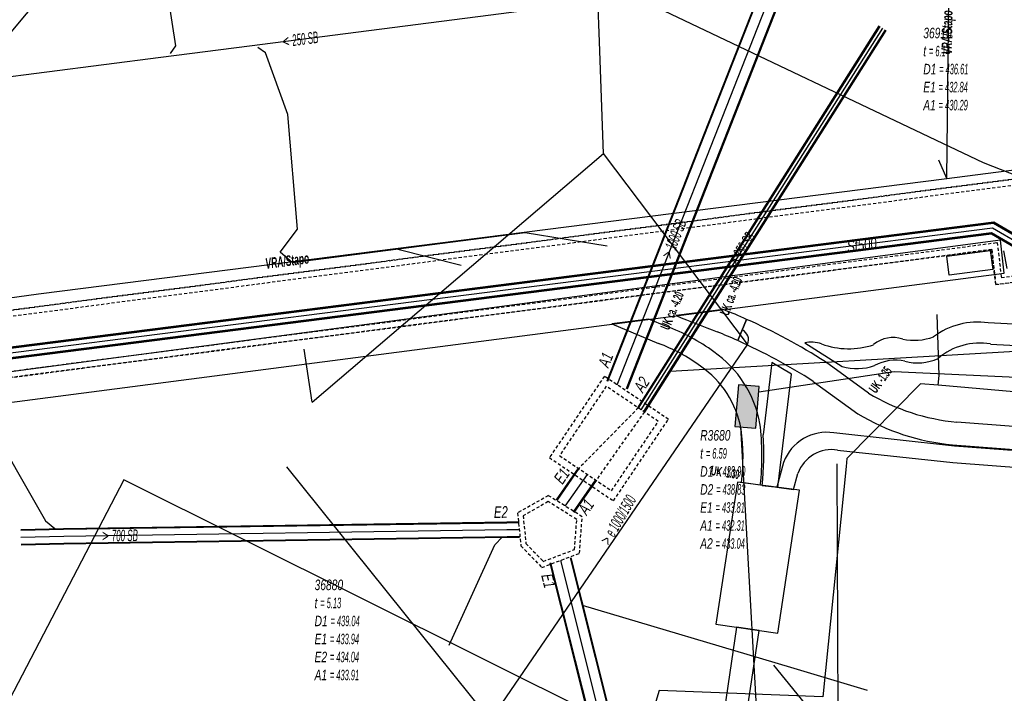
# Model space of a CAD drawing. Header units: metres. Extents: x 2695563 to 2696938, y 1260544 to 1262032.
# Tile 271 of 303: x 2696757 to 2696805, y 1261654 to 1261686. Entities that reach past the tile are written whole.
import ezdxf

# ---------------------------------------------------------------- set-up
doc = ezdxf.new("R2010")
doc.units = ezdxf.units.M
doc.linetypes.add('AUSGEZOGEN', pattern=[0])
doc.linetypes.add('STRICHLINIE2_S3', pattern=[0.25, 0.15, -0.1])
for name, color, linetype in [('AW_LK_ Haltung Text', 7, 'AUSGEZOGEN'), ('AW_LK_Ein-Auslauftext', 24, 'AUSGEZOGEN'), ('AW_LK_Haltung', 24, 'AUSGEZOGEN'), ('AW_LK_Normschacht Text', 24, 'AUSGEZOGEN'), ('AW_LK_Schacht Detailpolygon', 24, 'AUSGEZOGEN'), ('AW_LK_Spezialbauwerk Detaillinie', 24, 'AUSGEZOGEN'), ('AW_LK_Spezialbauwerk Detailpolygon', 24, 'AUSGEZOGEN'), ('EW_Hoehenpunkt_Text', 7, 'AUSGEZOGEN'), ('EW_LK_Bauwerk_FL_Linie_Punkt', 1, 'AUSGEZOGEN'), ('EW_LK_Trasseabs', 1, 'AUSGEZOGEN'), ('EW_LK_Trasseabs_Text', 1, 'AUSGEZOGEN'), ('EW_LK_Trasserand', 1, 'AUSGEZOGEN'), ('FM_LK_SW_BAUWERK', 94, 'AUSGEZOGEN'), ('FM_LK_SW_TRASSEKANTE', 94, 'AUSGEZOGEN'), ('GA_LK_Bauwerk_Linie', 32, 'AUSGEZOGEN'), ('GA_LK_Leitung', 32, 'AUSGEZOGEN'), ('GA_LK_Leitung_Text', 32, 'AUSGEZOGEN'), ('WA_LK_Bauwerk_Linie', 171, 'AUSGEZOGEN'), ('WA_LK_Leitung', 171, 'AUSGEZOGEN')]:
    doc.layers.add(name, color=color, linetype=linetype)
doc.styles.add('ARIAL', font='arial.ttf')
doc.styles.add('ARIALNARROW', font='ARIALN.TTF')
pattern_1 = [(0, (2708005, 1273150), (6075, 6075), [6075, -6075]), (90, (2708005, 1273150), (-6075, 6075), [6075, -6075])]

# ---------------------------------------------------------------- blocks, each defined once
blk = doc.blocks.new('COMPLEXOBJECT_1608')
at = {"layer": 'EW_LK_Trasserand', "color": 1, "linetype": 'AUSGEZOGEN', "transparency": 33554687}
for p, q in [((6791.309, 11672.04), (6790.88, 11671.027)), ((6797.137, 11668.514), (6795.076, 11670.013)), ((6794.498, 11669.073), (6796.63, 11667.523))]:
    blk.add_line(p, q, dxfattribs=at)
blk.add_lwpolyline([(6801.157, 11666.038), (6817.35, 11664.804), (6817.434, 11665.901), (6801.373, 11667.125)], dxfattribs=at)
for centre, radius, start, end in [((6779.718, 11645.986), 28.516, 57.4141, 66.0171), ((6779.262, 11645.19), 28.329, 57.4657, 65.7894), ((6802.262, 11676.989), 9.903, 238.8386, 264.8524), ((6802.115, 11676.6), 10.605, 238.858, 264.8197)]:
    blk.add_arc(centre, radius, start, end, dxfattribs=at)
blk = doc.blocks.new('COMPLEXOBJECT_1609')
at = {"layer": 'EW_LK_Trasserand', "color": 1, "linetype": 'AUSGEZOGEN', "transparency": 33554687}
for points in [[(6817.344, 11664.754), (6801.254, 11665.981), (6795.488, 11666.611)], [(6795.664, 11665.787), (6801.18, 11665.184), (6817.284, 11663.957), (6817.344, 11664.754)], [(6793.077, 11665.199), (6792.753, 11664.01), (6793.557, 11663.906), (6793.762, 11664.673)]]:
    blk.add_lwpolyline(points, dxfattribs=at)
for centre, radius, start, end in [((6795.144, 11664.435), 2.203, 81.0054, 159.7053), ((6795.393, 11664.07), 1.739, 81.0181, 159.6969)]:
    blk.add_arc(centre, radius, start, end, dxfattribs=at)
blk = doc.blocks.new('COMPLEXOBJECT_1610')
at = {"layer": 'EW_LK_Trasserand', "color": 1, "linetype": 'AUSGEZOGEN', "transparency": 33554687}
blk.add_lwpolyline([(6787.474, 11671.7), (6786.63, 11672.053), (6784.851, 11671.823), (6787.086, 11670.886)], dxfattribs=at)
for centre, radius, start, end in [((6784.432, 11663.328), 8.908, 53.4313, 70.0306), ((6784.389, 11663.445), 7.914, 53.399, 70.0773), ((6786.716, 11666.115), 5.311, 10.2565, 55.3036), ((6786.45, 11665.96), 4.669, 10.2867, 55.2974), ((6780.165, 11665.514), 11.878, 353.2138, 7.4852), ((6780.603, 11665.409), 10.533, 353.5584, 7.5576), ((6786.348, 11624.825), 39.684, 81.8704, 83.1679)]:
    blk.add_arc(centre, radius, start, end, dxfattribs=at)
blk = doc.blocks.new('COMPLEXOBJECT_1691')
at = {"layer": 'EW_LK_Trasserand', "color": 1, "linetype": 'AUSGEZOGEN', "transparency": 33554687}
blk.add_line((6792.052, 11664.098), (6792.8, 11664.005), dxfattribs=at)
blk.add_lwpolyline([(6792.8, 11664.005), (6793.449, 11669.421), (6792.513, 11669.977), (6792.098, 11666.52)], dxfattribs=at)
blk.add_arc((6779.009, 11665.557), 13.125, 353.6168, 4.2071, dxfattribs=at)
blk = doc.blocks.new('COMPLEXOBJECT_1692')
at = {"layer": 'EW_LK_Trasserand', "color": 1, "linetype": 'AUSGEZOGEN', "transparency": 33554687}
blk.add_line((6794.087, 11670.919), (6795.884, 11669.787), dxfattribs=at)
blk.add_lwpolyline([(6802.973, 11670.861), (6810.379, 11670.47), (6818.712, 11670.051), (6817.894, 11671.094), (6810.431, 11671.469), (6802.865, 11671.868)], dxfattribs=at)
for centre, radius, start, end in [((6802.346, 11668.446), 3.461, 81.3796, 127.1983), ((6798.307, 11669.741), 1.429, 70.8169, 130.3777), ((6799.307, 11673.868), 2.829, 259.1824, 289.5617), ((6794.392, 11669.511), 1.44, 69.6811, 102.2184), ((6796.184, 11674.437), 3.802, 250.1295, 288.3513), ((6802.453, 11667.863), 3.043, 80.1533, 130.5779), ((6796.597, 11672.285), 2.598, 254.0693, 288.7431), ((6798.441, 11668.018), 2.07, 77.7154, 119.1643), ((6799.497, 11672.251), 2.295, 254.4428, 295.1798)]:
    blk.add_arc(centre, radius, start, end, dxfattribs=at)
blk = doc.blocks.new('COMPLEXOBJECT_1831')
at = {"layer": 'EW_LK_Trasserand', "color": 1, "linetype": 'AUSGEZOGEN', "transparency": 33554687}
for p, q in [((6790.188, 11672.508), (6787.938, 11672.217)), ((6790.88, 11671.027), (6791.309, 11672.04))]:
    blk.add_line(p, q, dxfattribs=at)
for centre, radius, start, end in [((6853.542, 11835.642), 176.101, 248.12788, 248.81411), ((6781.649, 11650.477), 23.628, 65.8672, 68.8132), ((6777.988, 11642.018), 31.745, 66.0384, 67.9601)]:
    blk.add_arc(centre, radius, start, end, dxfattribs=at)

msp = doc.modelspace()

# ---------------------------------------------------------------- hatches: boundary and pattern name
at = {"layer": 'EW_LK_Bauwerk_FL_Linie_Punkt', "lineweight": 18, "transparency": 33554687}
h = msp.add_hatch(dxfattribs=at)
h.set_pattern_fill('MUSTER', color=1, scale=4050, style=0, pattern_type=2)
h.set_pattern_definition([(0, (2703955, 1269100), (4050, 4050), [4050, -4050]), (90, (2703955, 1269100), (-4050, 4050), [4050, -4050])])
h.paths.add_polyline_path([(2696790.804, 1261657.266), (2696793.773, 1261656.835), (2696794.804, 1261663.672), (2696791.847, 1261664.063)], flags=0)
at = {"layer": 'EW_LK_Trasserand', "lineweight": 18, "transparency": 33554687}
h = msp.add_hatch(dxfattribs=at)
h.set_pattern_fill('MUSTER', color=1, scale=6075, style=0, pattern_type=2)
h.set_pattern_definition(pattern_1)
h.paths.add_polyline_path([(2696665.643, 1261655.534), (2696690.567, 1261658.784), (2696690.849, 1261659.547), (2696733.205, 1261665.053), (2696733.068, 1261664.76), (2696804.609, 1261674.065), (2696804.42, 1261675.631), (2696739.075, 1261666.951), (2696733.958, 1261666.661), (2696691.437, 1261661.139), (2696687.016, 1261659.964), (2696671.151, 1261657.948), (2696670.784, 1261660.657), (2696668.396, 1261660.346), (2696668.357, 1261660.585), (2696665.049, 1261660.129)], flags=0)
h = msp.add_hatch(dxfattribs=at)
h.set_pattern_fill('MUSTER', color=1, scale=6075, style=0, pattern_type=2)
h.set_pattern_definition(pattern_1)
h.paths.add_polyline_path([(2696788.908, 1261672.027), (2696788.971, 1261672.002), (2696789.034, 1261671.976), (2696789.097, 1261671.951), (2696789.161, 1261671.926), (2696789.224, 1261671.901), (2696789.287, 1261671.875), (2696789.35, 1261671.85), (2696789.413, 1261671.825), (2696789.477, 1261671.8), (2696789.54, 1261671.775), (2696789.603, 1261671.75), (2696789.666, 1261671.725), (2696789.73, 1261671.7), (2696789.793, 1261671.675), (2696789.856, 1261671.65), (2696789.919, 1261671.625), (2696789.983, 1261671.6), (2696790.046, 1261671.575), (2696790.109, 1261671.55), (2696790.173, 1261671.525), (2696790.236, 1261671.5), (2696790.299, 1261671.475), (2696790.363, 1261671.45), (2696790.426, 1261671.426), (2696790.49, 1261671.401), (2696790.553, 1261671.376), (2696790.616, 1261671.352), (2696790.68, 1261671.327), (2696790.743, 1261671.302), (2696790.807, 1261671.278), (2696790.87, 1261671.253), (2696790.902, 1261671.24), (2696790.934, 1261671.227), (2696790.965, 1261671.214), (2696790.997, 1261671.201), (2696791.029, 1261671.188), (2696791.061, 1261671.175), (2696791.093, 1261671.162), (2696791.124, 1261671.149), (2696791.156, 1261671.136), (2696791.188, 1261671.122), (2696791.219, 1261671.109), (2696791.251, 1261671.096), (2696791.283, 1261671.083), (2696791.314, 1261671.069), (2696791.346, 1261671.056), (2696791.378, 1261671.042), (2696791.409, 1261671.029), (2696791.441, 1261671.015), (2696791.472, 1261671.002), (2696791.504, 1261670.988), (2696791.535, 1261670.975), (2696791.567, 1261670.961), (2696791.598, 1261670.947), (2696791.63, 1261670.934), (2696791.661, 1261670.92), (2696791.693, 1261670.906), (2696791.724, 1261670.893), (2696791.756, 1261670.879), (2696791.787, 1261670.865), (2696791.819, 1261670.851), (2696791.85, 1261670.837), (2696792.279, 1261671.85), (2696792.243, 1261671.866), (2696792.207, 1261671.882), (2696792.172, 1261671.898), (2696792.136, 1261671.914), (2696792.1, 1261671.929), (2696792.064, 1261671.945), (2696792.028, 1261671.961), (2696791.992, 1261671.976), (2696791.956, 1261671.992), (2696791.92, 1261672.007), (2696791.884, 1261672.023), (2696791.848, 1261672.038), (2696791.812, 1261672.053), (2696791.776, 1261672.068), (2696791.74, 1261672.084), (2696791.703, 1261672.099), (2696791.667, 1261672.114), (2696791.631, 1261672.129), (2696791.595, 1261672.144), (2696791.559, 1261672.159), (2696791.522, 1261672.173), (2696791.486, 1261672.188), (2696791.45, 1261672.203), (2696791.413, 1261672.217), (2696791.377, 1261672.232), (2696791.34, 1261672.246), (2696791.304, 1261672.261), (2696791.268, 1261672.275), (2696791.231, 1261672.29), (2696791.195, 1261672.304), (2696791.158, 1261672.318)], flags=0)
h = msp.add_hatch(dxfattribs=at)
h.set_pattern_fill('MUSTER', color=1, scale=6075, style=0, pattern_type=2)
h.set_pattern_definition(pattern_1)
h.paths.add_polyline_path([(2696792.93, 1261663.92), (2696792.941, 1261664.015), (2696792.951, 1261664.11), (2696792.96, 1261664.205), (2696792.969, 1261664.3), (2696792.977, 1261664.395), (2696792.984, 1261664.49), (2696792.99, 1261664.585), (2696792.996, 1261664.681), (2696793.001, 1261664.776), (2696793.005, 1261664.871), (2696793.008, 1261664.967), (2696793.01, 1261665.062), (2696793.012, 1261665.157), (2696793.013, 1261665.253), (2696793.013, 1261665.348), (2696793.013, 1261665.444), (2696793.011, 1261665.539), (2696793.009, 1261665.635), (2696793.006, 1261665.73), (2696793.003, 1261665.825), (2696792.998, 1261665.921), (2696792.993, 1261666.016), (2696792.987, 1261666.111), (2696792.98, 1261666.207), (2696792.973, 1261666.302), (2696792.965, 1261666.397), (2696792.956, 1261666.492), (2696792.946, 1261666.587), (2696792.935, 1261666.682), (2696792.924, 1261666.776), (2696792.912, 1261666.871), (2696792.886, 1261667.003), (2696792.857, 1261667.135), (2696792.825, 1261667.266), (2696792.789, 1261667.395), (2696792.75, 1261667.524), (2696792.708, 1261667.652), (2696792.663, 1261667.779), (2696792.614, 1261667.905), (2696792.562, 1261668.029), (2696792.508, 1261668.152), (2696792.45, 1261668.274), (2696792.388, 1261668.394), (2696792.324, 1261668.512), (2696792.257, 1261668.629), (2696792.187, 1261668.744), (2696792.114, 1261668.857), (2696792.039, 1261668.969), (2696791.96, 1261669.078), (2696791.879, 1261669.185), (2696791.795, 1261669.291), (2696791.708, 1261669.394), (2696791.619, 1261669.495), (2696791.527, 1261669.593), (2696791.433, 1261669.689), (2696791.336, 1261669.783), (2696791.237, 1261669.875), (2696791.136, 1261669.963), (2696791.032, 1261670.05), (2696790.927, 1261670.133), (2696790.819, 1261670.214), (2696790.709, 1261670.292), (2696790.642, 1261670.341), (2696790.574, 1261670.39), (2696790.506, 1261670.438), (2696790.438, 1261670.485), (2696790.369, 1261670.532), (2696790.3, 1261670.578), (2696790.23, 1261670.624), (2696790.16, 1261670.668), (2696790.089, 1261670.713), (2696790.018, 1261670.756), (2696789.947, 1261670.799), (2696789.875, 1261670.841), (2696789.803, 1261670.882), (2696789.73, 1261670.923), (2696789.657, 1261670.963), (2696789.584, 1261671.003), (2696789.51, 1261671.042), (2696789.436, 1261671.08), (2696789.362, 1261671.117), (2696789.287, 1261671.154), (2696789.212, 1261671.19), (2696789.137, 1261671.225), (2696789.061, 1261671.259), (2696788.985, 1261671.293), (2696788.908, 1261671.326), (2696788.832, 1261671.359), (2696788.755, 1261671.39), (2696788.678, 1261671.421), (2696788.6, 1261671.452), (2696788.522, 1261671.481), (2696788.444, 1261671.51), (2696787.6, 1261671.863), (2696785.821, 1261671.633), (2696788.056, 1261670.696), (2696788.126, 1261670.67), (2696788.195, 1261670.644), (2696788.265, 1261670.617), (2696788.334, 1261670.589), (2696788.402, 1261670.561), (2696788.471, 1261670.532), (2696788.539, 1261670.503), (2696788.607, 1261670.473), (2696788.674, 1261670.442), (2696788.742, 1261670.41), (2696788.809, 1261670.378), (2696788.876, 1261670.346), (2696788.942, 1261670.312), (2696789.008, 1261670.278), (2696789.074, 1261670.244), (2696789.139, 1261670.209), (2696789.204, 1261670.173), (2696789.269, 1261670.136), (2696789.334, 1261670.099), (2696789.398, 1261670.062), (2696789.461, 1261670.023), (2696789.525, 1261669.985), (2696789.588, 1261669.945), (2696789.65, 1261669.905), (2696789.713, 1261669.865), (2696789.775, 1261669.823), (2696789.836, 1261669.782), (2696789.897, 1261669.739), (2696789.958, 1261669.696), (2696790.018, 1261669.653), (2696790.078, 1261669.609), (2696790.174, 1261669.54), (2696790.269, 1261669.469), (2696790.362, 1261669.396), (2696790.453, 1261669.32), (2696790.542, 1261669.242), (2696790.629, 1261669.162), (2696790.714, 1261669.08), (2696790.796, 1261668.995), (2696790.877, 1261668.909), (2696790.956, 1261668.82), (2696791.032, 1261668.729), (2696791.105, 1261668.637), (2696791.177, 1261668.543), (2696791.246, 1261668.446), (2696791.313, 1261668.349), (2696791.377, 1261668.249), (2696791.438, 1261668.148), (2696791.497, 1261668.046), (2696791.554, 1261667.941), (2696791.607, 1261667.836), (2696791.658, 1261667.729), (2696791.706, 1261667.621), (2696791.752, 1261667.512), (2696791.795, 1261667.402), (2696791.835, 1261667.29), (2696791.872, 1261667.178), (2696791.906, 1261667.065), (2696791.937, 1261666.951), (2696791.966, 1261666.836), (2696791.991, 1261666.72), (2696792.014, 1261666.604), (2696792.025, 1261666.522), (2696792.035, 1261666.439), (2696792.044, 1261666.357), (2696792.052, 1261666.274), (2696792.06, 1261666.192), (2696792.068, 1261666.109), (2696792.075, 1261666.026), (2696792.081, 1261665.943), (2696792.086, 1261665.86), (2696792.091, 1261665.778), (2696792.095, 1261665.695), (2696792.098, 1261665.612), (2696792.101, 1261665.529), (2696792.103, 1261665.446), (2696792.105, 1261665.363), (2696792.105, 1261665.28), (2696792.105, 1261665.197), (2696792.105, 1261665.114), (2696792.104, 1261665.031), (2696792.102, 1261664.948), (2696792.1, 1261664.865), (2696792.096, 1261664.782), (2696792.093, 1261664.699), (2696792.088, 1261664.616), (2696792.083, 1261664.533), (2696792.077, 1261664.45), (2696792.071, 1261664.368), (2696792.064, 1261664.285), (2696792.056, 1261664.202), (2696792.048, 1261664.12), (2696792.039, 1261664.037), (2696792.068, 1261664.034), (2696792.097, 1261664.03), (2696792.125, 1261664.027), (2696792.154, 1261664.023), (2696792.183, 1261664.019), (2696792.212, 1261664.016), (2696792.24, 1261664.012), (2696792.269, 1261664.009), (2696792.298, 1261664.005), (2696792.327, 1261664.001), (2696792.355, 1261663.998), (2696792.384, 1261663.994), (2696792.413, 1261663.99), (2696792.442, 1261663.987), (2696792.47, 1261663.983), (2696792.499, 1261663.979), (2696792.528, 1261663.975), (2696792.557, 1261663.972), (2696792.585, 1261663.968), (2696792.614, 1261663.964), (2696792.643, 1261663.96), (2696792.672, 1261663.956), (2696792.7, 1261663.952), (2696792.729, 1261663.948), (2696792.758, 1261663.944), (2696792.786, 1261663.94), (2696792.815, 1261663.936), (2696792.844, 1261663.932), (2696792.873, 1261663.928), (2696792.901, 1261663.924)], flags=0)
h = msp.add_hatch(dxfattribs=at)
h.set_pattern_fill('MUSTER', color=1, scale=6075, style=0, pattern_type=2)
h.set_pattern_definition(pattern_1)
h.paths.add_polyline_path([(2696791.85, 1261670.837), (2696791.971, 1261670.782), (2696792.092, 1261670.727), (2696792.212, 1261670.671), (2696792.332, 1261670.615), (2696792.452, 1261670.558), (2696792.572, 1261670.5), (2696792.691, 1261670.442), (2696792.81, 1261670.383), (2696792.929, 1261670.324), (2696793.048, 1261670.264), (2696793.166, 1261670.204), (2696793.284, 1261670.143), (2696793.402, 1261670.082), (2696793.519, 1261670.02), (2696793.636, 1261669.957), (2696793.753, 1261669.894), (2696793.869, 1261669.83), (2696793.986, 1261669.766), (2696794.102, 1261669.702), (2696794.217, 1261669.636), (2696794.332, 1261669.571), (2696794.447, 1261669.504), (2696794.562, 1261669.437), (2696794.676, 1261669.37), (2696794.791, 1261669.302), (2696794.904, 1261669.233), (2696795.018, 1261669.164), (2696795.131, 1261669.095), (2696795.243, 1261669.025), (2696795.356, 1261668.954), (2696795.468, 1261668.883), (2696797.6, 1261667.333), (2696797.733, 1261667.254), (2696797.868, 1261667.177), (2696798.003, 1261667.101), (2696798.14, 1261667.028), (2696798.277, 1261666.957), (2696798.416, 1261666.888), (2696798.556, 1261666.82), (2696798.696, 1261666.755), (2696798.838, 1261666.692), (2696798.98, 1261666.631), (2696799.124, 1261666.572), (2696799.268, 1261666.515), (2696799.413, 1261666.46), (2696799.559, 1261666.408), (2696799.705, 1261666.357), (2696799.853, 1261666.309), (2696800.001, 1261666.263), (2696800.149, 1261666.219), (2696800.299, 1261666.177), (2696800.448, 1261666.138), (2696800.599, 1261666.1), (2696800.75, 1261666.065), (2696800.901, 1261666.032), (2696801.053, 1261666.001), (2696801.206, 1261665.972), (2696801.358, 1261665.946), (2696801.511, 1261665.922), (2696801.665, 1261665.9), (2696801.819, 1261665.881), (2696801.973, 1261665.863), (2696802.127, 1261665.848), (2696818.32, 1261664.614), (2696818.404, 1261665.711), (2696802.343, 1261666.935), (2696802.199, 1261666.949), (2696802.054, 1261666.965), (2696801.911, 1261666.984), (2696801.767, 1261667.004), (2696801.624, 1261667.026), (2696801.481, 1261667.051), (2696801.338, 1261667.078), (2696801.196, 1261667.107), (2696801.054, 1261667.137), (2696800.913, 1261667.17), (2696800.772, 1261667.205), (2696800.632, 1261667.242), (2696800.492, 1261667.281), (2696800.353, 1261667.323), (2696800.215, 1261667.366), (2696800.077, 1261667.411), (2696799.94, 1261667.458), (2696799.803, 1261667.507), (2696799.668, 1261667.559), (2696799.533, 1261667.612), (2696799.399, 1261667.667), (2696799.265, 1261667.724), (2696799.133, 1261667.783), (2696799.001, 1261667.844), (2696798.871, 1261667.907), (2696798.741, 1261667.972), (2696798.612, 1261668.038), (2696798.484, 1261668.107), (2696798.357, 1261668.178), (2696798.232, 1261668.25), (2696798.107, 1261668.324), (2696796.046, 1261669.823), (2696795.929, 1261669.897), (2696795.813, 1261669.971), (2696795.695, 1261670.044), (2696795.578, 1261670.116), (2696795.46, 1261670.188), (2696795.341, 1261670.259), (2696795.223, 1261670.33), (2696795.104, 1261670.4), (2696794.984, 1261670.469), (2696794.865, 1261670.538), (2696794.745, 1261670.607), (2696794.624, 1261670.675), (2696794.504, 1261670.742), (2696794.383, 1261670.808), (2696794.261, 1261670.874), (2696794.14, 1261670.94), (2696794.018, 1261671.005), (2696793.896, 1261671.069), (2696793.773, 1261671.133), (2696793.65, 1261671.196), (2696793.527, 1261671.258), (2696793.403, 1261671.32), (2696793.28, 1261671.381), (2696793.156, 1261671.442), (2696793.031, 1261671.502), (2696792.907, 1261671.562), (2696792.782, 1261671.621), (2696792.656, 1261671.679), (2696792.531, 1261671.736), (2696792.405, 1261671.794), (2696792.279, 1261671.85)], flags=0)
h = msp.add_hatch(dxfattribs=at)
h.set_pattern_fill('MUSTER', color=1, scale=6075, style=0, pattern_type=2)
h.set_pattern_definition(pattern_1)
h.paths.add_polyline_path([(2696795.057, 1261670.729), (2696796.854, 1261669.597), (2696796.903, 1261669.584), (2696796.952, 1261669.571), (2696797.001, 1261669.56), (2696797.051, 1261669.549), (2696797.101, 1261669.539), (2696797.151, 1261669.531), (2696797.201, 1261669.523), (2696797.251, 1261669.516), (2696797.302, 1261669.511), (2696797.352, 1261669.506), (2696797.403, 1261669.502), (2696797.453, 1261669.5), (2696797.504, 1261669.498), (2696797.555, 1261669.497), (2696797.606, 1261669.497), (2696797.656, 1261669.499), (2696797.707, 1261669.501), (2696797.758, 1261669.504), (2696797.808, 1261669.508), (2696797.859, 1261669.514), (2696797.909, 1261669.52), (2696797.959, 1261669.527), (2696798.009, 1261669.535), (2696798.059, 1261669.544), (2696798.109, 1261669.554), (2696798.158, 1261669.565), (2696798.208, 1261669.577), (2696798.257, 1261669.59), (2696798.305, 1261669.604), (2696798.354, 1261669.619), (2696798.402, 1261669.635), (2696798.444, 1261669.658), (2696798.487, 1261669.68), (2696798.531, 1261669.701), (2696798.575, 1261669.721), (2696798.619, 1261669.74), (2696798.664, 1261669.758), (2696798.709, 1261669.775), (2696798.755, 1261669.791), (2696798.801, 1261669.806), (2696798.847, 1261669.819), (2696798.894, 1261669.832), (2696798.941, 1261669.843), (2696798.988, 1261669.854), (2696799.035, 1261669.863), (2696799.083, 1261669.871), (2696799.131, 1261669.878), (2696799.179, 1261669.884), (2696799.227, 1261669.889), (2696799.275, 1261669.893), (2696799.323, 1261669.896), (2696799.371, 1261669.897), (2696799.42, 1261669.897), (2696799.468, 1261669.897), (2696799.516, 1261669.895), (2696799.564, 1261669.892), (2696799.613, 1261669.888), (2696799.661, 1261669.882), (2696799.708, 1261669.876), (2696799.756, 1261669.868), (2696799.804, 1261669.86), (2696799.851, 1261669.85), (2696799.902, 1261669.836), (2696799.953, 1261669.824), (2696800.004, 1261669.813), (2696800.056, 1261669.803), (2696800.108, 1261669.794), (2696800.16, 1261669.786), (2696800.212, 1261669.78), (2696800.265, 1261669.775), (2696800.317, 1261669.771), (2696800.37, 1261669.768), (2696800.422, 1261669.766), (2696800.475, 1261669.766), (2696800.528, 1261669.767), (2696800.58, 1261669.769), (2696800.633, 1261669.772), (2696800.685, 1261669.776), (2696800.738, 1261669.782), (2696800.79, 1261669.789), (2696800.842, 1261669.797), (2696800.894, 1261669.806), (2696800.945, 1261669.816), (2696800.997, 1261669.828), (2696801.048, 1261669.841), (2696801.098, 1261669.855), (2696801.149, 1261669.87), (2696801.199, 1261669.886), (2696801.249, 1261669.903), (2696801.298, 1261669.922), (2696801.347, 1261669.941), (2696801.395, 1261669.962), (2696801.443, 1261669.984), (2696801.509, 1261670.039), (2696801.577, 1261670.093), (2696801.647, 1261670.144), (2696801.718, 1261670.193), (2696801.79, 1261670.241), (2696801.863, 1261670.286), (2696801.938, 1261670.329), (2696802.014, 1261670.37), (2696802.091, 1261670.409), (2696802.17, 1261670.446), (2696802.249, 1261670.48), (2696802.329, 1261670.513), (2696802.41, 1261670.542), (2696802.492, 1261670.57), (2696802.575, 1261670.595), (2696802.658, 1261670.618), (2696802.742, 1261670.639), (2696802.826, 1261670.657), (2696802.911, 1261670.673), (2696802.997, 1261670.686), (2696803.082, 1261670.697), (2696803.168, 1261670.705), (2696803.254, 1261670.711), (2696803.341, 1261670.715), (2696803.427, 1261670.716), (2696803.514, 1261670.714), (2696803.6, 1261670.711), (2696803.686, 1261670.704), (2696803.772, 1261670.696), (2696803.858, 1261670.685), (2696803.943, 1261670.671), (2696811.349, 1261670.28), (2696819.682, 1261669.861), (2696818.864, 1261670.904), (2696811.401, 1261671.279), (2696803.835, 1261671.678), (2696803.747, 1261671.69), (2696803.658, 1261671.7), (2696803.569, 1261671.708), (2696803.48, 1261671.713), (2696803.391, 1261671.716), (2696803.301, 1261671.717), (2696803.212, 1261671.716), (2696803.123, 1261671.712), (2696803.034, 1261671.706), (2696802.945, 1261671.697), (2696802.856, 1261671.686), (2696802.768, 1261671.673), (2696802.68, 1261671.658), (2696802.593, 1261671.641), (2696802.505, 1261671.621), (2696802.419, 1261671.599), (2696802.333, 1261671.574), (2696802.248, 1261671.548), (2696802.163, 1261671.519), (2696802.079, 1261671.489), (2696801.996, 1261671.456), (2696801.914, 1261671.42), (2696801.833, 1261671.383), (2696801.753, 1261671.344), (2696801.674, 1261671.303), (2696801.596, 1261671.259), (2696801.519, 1261671.214), (2696801.443, 1261671.167), (2696801.369, 1261671.117), (2696801.296, 1261671.066), (2696801.224, 1261671.013), (2696801.178, 1261670.997), (2696801.132, 1261670.982), (2696801.086, 1261670.968), (2696801.04, 1261670.954), (2696800.993, 1261670.942), (2696800.946, 1261670.93), (2696800.899, 1261670.919), (2696800.852, 1261670.909), (2696800.804, 1261670.899), (2696800.757, 1261670.891), (2696800.709, 1261670.883), (2696800.661, 1261670.876), (2696800.613, 1261670.87), (2696800.565, 1261670.864), (2696800.517, 1261670.86), (2696800.468, 1261670.856), (2696800.42, 1261670.853), (2696800.372, 1261670.851), (2696800.323, 1261670.85), (2696800.275, 1261670.85), (2696800.227, 1261670.85), (2696800.178, 1261670.851), (2696800.13, 1261670.854), (2696800.082, 1261670.856), (2696800.033, 1261670.86), (2696799.985, 1261670.865), (2696799.937, 1261670.87), (2696799.889, 1261670.876), (2696799.841, 1261670.883), (2696799.794, 1261670.891), (2696799.746, 1261670.9), (2696799.7, 1261670.915), (2696799.655, 1261670.928), (2696799.608, 1261670.94), (2696799.561, 1261670.951), (2696799.514, 1261670.959), (2696799.467, 1261670.967), (2696799.419, 1261670.972), (2696799.372, 1261670.976), (2696799.324, 1261670.979), (2696799.276, 1261670.979), (2696799.228, 1261670.979), (2696799.18, 1261670.976), (2696799.132, 1261670.972), (2696799.085, 1261670.966), (2696799.037, 1261670.959), (2696798.99, 1261670.95), (2696798.944, 1261670.94), (2696798.897, 1261670.928), (2696798.851, 1261670.915), (2696798.806, 1261670.9), (2696798.761, 1261670.883), (2696798.716, 1261670.865), (2696798.673, 1261670.845), (2696798.63, 1261670.824), (2696798.587, 1261670.802), (2696798.546, 1261670.778), (2696798.505, 1261670.753), (2696798.465, 1261670.726), (2696798.426, 1261670.699), (2696798.388, 1261670.669), (2696798.351, 1261670.639), (2696798.273, 1261670.614), (2696798.195, 1261670.591), (2696798.116, 1261670.569), (2696798.036, 1261670.549), (2696797.957, 1261670.531), (2696797.876, 1261670.515), (2696797.796, 1261670.5), (2696797.715, 1261670.487), (2696797.634, 1261670.476), (2696797.553, 1261670.467), (2696797.471, 1261670.459), (2696797.39, 1261670.453), (2696797.308, 1261670.449), (2696797.226, 1261670.446), (2696797.145, 1261670.446), (2696797.063, 1261670.447), (2696796.981, 1261670.45), (2696796.899, 1261670.454), (2696796.818, 1261670.461), (2696796.736, 1261670.469), (2696796.655, 1261670.479), (2696796.574, 1261670.49), (2696796.494, 1261670.504), (2696796.413, 1261670.519), (2696796.333, 1261670.535), (2696796.253, 1261670.554), (2696796.174, 1261670.574), (2696796.095, 1261670.596), (2696796.017, 1261670.62), (2696795.939, 1261670.645), (2696795.862, 1261670.672), (2696795.837, 1261670.681), (2696795.812, 1261670.689), (2696795.787, 1261670.697), (2696795.762, 1261670.705), (2696795.736, 1261670.712), (2696795.711, 1261670.719), (2696795.685, 1261670.725), (2696795.659, 1261670.731), (2696795.634, 1261670.736), (2696795.608, 1261670.741), (2696795.582, 1261670.745), (2696795.555, 1261670.749), (2696795.529, 1261670.752), (2696795.503, 1261670.755), (2696795.477, 1261670.757), (2696795.45, 1261670.759), (2696795.424, 1261670.76), (2696795.398, 1261670.761), (2696795.371, 1261670.762), (2696795.345, 1261670.762), (2696795.319, 1261670.761), (2696795.292, 1261670.76), (2696795.266, 1261670.758), (2696795.24, 1261670.756), (2696795.213, 1261670.754), (2696795.187, 1261670.751), (2696795.161, 1261670.748), (2696795.135, 1261670.744), (2696795.109, 1261670.739), (2696795.083, 1261670.734)], flags=0)
h = msp.add_hatch(dxfattribs=at)
h.set_pattern_fill('MUSTER', color=1, scale=6075, style=0, pattern_type=2)
h.set_pattern_definition(pattern_1)
h.paths.add_polyline_path([(2696793.77, 1261663.815), (2696794.419, 1261669.231), (2696793.483, 1261669.787), (2696793.068, 1261666.33), (2696793.074, 1261666.252), (2696793.079, 1261666.174), (2696793.083, 1261666.096), (2696793.087, 1261666.018), (2696793.091, 1261665.939), (2696793.094, 1261665.861), (2696793.097, 1261665.783), (2696793.099, 1261665.705), (2696793.101, 1261665.627), (2696793.102, 1261665.548), (2696793.103, 1261665.47), (2696793.103, 1261665.392), (2696793.103, 1261665.314), (2696793.103, 1261665.235), (2696793.102, 1261665.157), (2696793.1, 1261665.079), (2696793.098, 1261665.001), (2696793.096, 1261664.922), (2696793.093, 1261664.844), (2696793.09, 1261664.766), (2696793.086, 1261664.688), (2696793.081, 1261664.61), (2696793.077, 1261664.532), (2696793.072, 1261664.453), (2696793.066, 1261664.375), (2696793.06, 1261664.297), (2696793.053, 1261664.219), (2696793.046, 1261664.142), (2696793.038, 1261664.064), (2696793.03, 1261663.986), (2696793.022, 1261663.908)], flags=0)
h = msp.add_hatch(dxfattribs=at)
h.set_pattern_fill('MUSTER', color=1, scale=6075, style=0, pattern_type=2)
h.set_pattern_definition(pattern_1)
h.paths.add_polyline_path([(2696818.314, 1261664.564), (2696802.224, 1261665.791), (2696796.458, 1261666.421), (2696796.361, 1261666.434), (2696796.264, 1261666.443), (2696796.167, 1261666.447), (2696796.069, 1261666.448), (2696795.971, 1261666.444), (2696795.874, 1261666.435), (2696795.777, 1261666.422), (2696795.681, 1261666.405), (2696795.586, 1261666.384), (2696795.492, 1261666.359), (2696795.399, 1261666.329), (2696795.307, 1261666.295), (2696795.217, 1261666.257), (2696795.129, 1261666.216), (2696795.042, 1261666.17), (2696794.958, 1261666.121), (2696794.876, 1261666.068), (2696794.797, 1261666.011), (2696794.72, 1261665.951), (2696794.646, 1261665.888), (2696794.574, 1261665.821), (2696794.506, 1261665.751), (2696794.441, 1261665.679), (2696794.379, 1261665.603), (2696794.32, 1261665.525), (2696794.265, 1261665.444), (2696794.214, 1261665.361), (2696794.167, 1261665.276), (2696794.123, 1261665.189), (2696794.083, 1261665.1), (2696794.047, 1261665.009), (2696793.723, 1261663.82), (2696794.527, 1261663.716), (2696794.732, 1261664.483), (2696794.76, 1261664.555), (2696794.792, 1261664.625), (2696794.826, 1261664.694), (2696794.864, 1261664.761), (2696794.904, 1261664.826), (2696794.948, 1261664.89), (2696794.994, 1261664.952), (2696795.043, 1261665.011), (2696795.094, 1261665.069), (2696795.148, 1261665.124), (2696795.204, 1261665.176), (2696795.263, 1261665.226), (2696795.323, 1261665.274), (2696795.386, 1261665.318), (2696795.451, 1261665.36), (2696795.517, 1261665.399), (2696795.585, 1261665.435), (2696795.655, 1261665.468), (2696795.726, 1261665.498), (2696795.798, 1261665.524), (2696795.872, 1261665.548), (2696795.946, 1261665.568), (2696796.021, 1261665.584), (2696796.097, 1261665.598), (2696796.173, 1261665.608), (2696796.25, 1261665.615), (2696796.327, 1261665.618), (2696796.404, 1261665.618), (2696796.481, 1261665.614), (2696796.558, 1261665.607), (2696796.634, 1261665.597), (2696802.15, 1261664.994), (2696818.254, 1261663.767)], flags=0)
h = msp.add_hatch(dxfattribs=at)
h.set_pattern_fill('MUSTER', color=1, scale=6075, style=0, pattern_type=2)
h.set_pattern_definition(pattern_1)
h.paths.add_polyline_path([(2696789.622, 1261635.23), (2696792.883, 1261656.962), (2696791.795, 1261657.124), (2696788.652, 1261635.745)], flags=0)
at = {"layer": 'FM_LK_SW_BAUWERK', "transparency": 33554687}
msp.add_hatch(color=7, dxfattribs=at).paths.add_polyline_path([(2696792.883, 1261668.639), (2696791.887, 1261668.722), (2696791.72, 1261666.729), (2696792.717, 1261666.646)])

# ---------------------------------------------------------------- linework, layer by layer
at = {"layer": 'AW_LK_Haltung', "linetype": 'AUSGEZOGEN', "transparency": 33554687}
for p, q in [((2696785.606, 1261668.903), (2696793.404, 1261688.777)), ((2696785.625, 1261668.896), (2696793.423, 1261688.773)), ((2696785.643, 1261668.888), (2696793.443, 1261688.769)), ((2696786.537, 1261668.538), (2696794.397, 1261688.571)), ((2696786.555, 1261668.53), (2696794.417, 1261688.567)), ((2696786.574, 1261668.523), (2696794.436, 1261688.563)), ((2696787.071, 1261667.624), (2696798.626, 1261685.886)), ((2696787.09, 1261667.612), (2696798.645, 1261685.874)), ((2696787.11, 1261667.599), (2696798.665, 1261685.861)), ((2696787.366, 1261667.437), (2696798.921, 1261685.699)), ((2696787.386, 1261667.424), (2696798.941, 1261685.686)), ((2696787.405, 1261667.412), (2696798.96, 1261685.674)), ((2696783.174, 1261663.213), (2696784.235, 1261664.73)), ((2696783.19, 1261663.202), (2696784.251, 1261664.719)), ((2696783.207, 1261663.19), (2696784.268, 1261664.707)), ((2696783.993, 1261662.64), (2696785.054, 1261664.157)), ((2696784.01, 1261662.628), (2696785.071, 1261664.145)), ((2696784.026, 1261662.617), (2696785.087, 1261664.134)), ((2696757.543, 1261661.799), (2696759.593, 1261661.846)), ((2696757.543, 1261661.779), (2696759.593, 1261661.826)), ((2696757.543, 1261661.759), (2696759.594, 1261661.806)), ((2696759.593, 1261661.846), (2696780.804, 1261662.162)), ((2696759.593, 1261661.826), (2696780.805, 1261662.142)), ((2696759.594, 1261661.806), (2696780.805, 1261662.122)), ((2696780.804, 1261662.162), (2696781.391, 1261662.171)), ((2696780.805, 1261662.142), (2696781.392, 1261662.151)), ((2696780.805, 1261662.122), (2696781.392, 1261662.131)), ((2696759.606, 1261661.146), (2696780.815, 1261661.462)), ((2696759.607, 1261661.126), (2696780.815, 1261661.442)), ((2696759.607, 1261661.106), (2696780.816, 1261661.422)), ((2696780.815, 1261661.462), (2696781.402, 1261661.471)), ((2696780.815, 1261661.442), (2696781.402, 1261661.451)), ((2696780.816, 1261661.422), (2696781.403, 1261661.431)), ((2696757.559, 1261661.099), (2696759.606, 1261661.146)), ((2696757.559, 1261661.079), (2696759.607, 1261661.126)), ((2696757.559, 1261661.059), (2696759.607, 1261661.106)), ((2696784.357, 1261658.405), (2696783.846, 1261660.437)), ((2696784.376, 1261658.41), (2696783.865, 1261660.442)), ((2696784.395, 1261658.415), (2696783.884, 1261660.447)), ((2696783.387, 1261658.161), (2696782.876, 1261660.193)), ((2696783.406, 1261658.166), (2696782.895, 1261660.198)), ((2696783.425, 1261658.171), (2696782.914, 1261660.203)), ((2696785.536, 1261649.612), (2696783.387, 1261658.161)), ((2696785.555, 1261649.617), (2696783.406, 1261658.166)), ((2696785.575, 1261649.622), (2696783.425, 1261658.171)), ((2696786.505, 1261649.858), (2696784.357, 1261658.405)), ((2696786.525, 1261649.863), (2696784.376, 1261658.41)), ((2696786.544, 1261649.868), (2696784.395, 1261658.415))]:
    msp.add_line(p, q, dxfattribs=at)
at = {"layer": 'AW_LK_Haltung', "color": 255, "transparency": 33554687}
for p, q in [((2696786.09, 1261668.713), (2696793.92, 1261688.67)), ((2696787.238, 1261667.518), (2696798.793, 1261685.78)), ((2696783.6, 1261662.915), (2696784.661, 1261664.432)), ((2696759.6, 1261661.476), (2696780.81, 1261661.792)), ((2696780.81, 1261661.792), (2696781.397, 1261661.801)), ((2696757.551, 1261661.429), (2696759.6, 1261661.476)), ((2696783.891, 1261658.288), (2696783.38, 1261660.32)), ((2696786.04, 1261649.74), (2696783.891, 1261658.288))]:
    msp.add_line(p, q, dxfattribs=at)
at = {"layer": 'AW_LK_Haltung', "color": 24, "linetype": 'AUSGEZOGEN', "transparency": 33554687}
for p, q in [((2696803.61, 1261679.34), (2696787.034, 1261687.228)), ((2696806.61, 1261678.15), (2696803.61, 1261679.34)), ((2696778.615, 1261674.432), (2696775.527, 1261675.204)), ((2696814.39, 1261670.85), (2696788.632, 1261669.361)), ((2696770.264, 1261664.798), (2696782.788, 1261649.195))]:
    msp.add_line(p, q, dxfattribs=at)
for points in [[(2696764.28, 1261689.27), (2696764.949, 1261684.931), (2696764.685, 1261684.563)], [(2696788.23, 1261687.503), (2696787.012, 1261687.351), (2696782.12, 1261686.67), (2696780.525, 1261686.465), (2696768.481, 1261684.917), (2696764.241, 1261684.372), (2696753.314, 1261682.967), (2696752.344, 1261682.836)], [(2696769.957, 1261675.067), (2696770.792, 1261676.168), (2696770.319, 1261681.656), (2696769.26, 1261684.595), (2696768.881, 1261684.857)], [(2696785.607, 1261675.346), (2696781.673, 1261675.997), (2696770.55, 1261674.549), (2696769.957, 1261675.067)], [(2696757.03, 1261665.18), (2696757.381, 1261664.563), (2696758.72, 1261662.21), (2696759.17, 1261661.84)], [(2696778.04, 1261656.27), (2696780.23, 1261661.06), (2696780.59, 1261661.45)], [(2696798.06, 1261654.1), (2696794.4, 1261655.189), (2696784.42, 1261658.16)], [(2696796, 1261652.57), (2696795.81, 1261652.57), (2696793.582, 1261655.298)]]:
    msp.add_lwpolyline(points, dxfattribs=at)
at = {"layer": 'AW_LK_Schacht Detailpolygon', "color": 24, "linetype": 'STRICHLINIE2_S3', "transparency": 33554687}
for points in [[(2696782.789, 1261663.42), (2696781.318, 1261662.589), (2696781.476, 1261661.012), (2696782.48, 1261659.98), (2696784.28, 1261660.66), (2696784.41, 1261662.41), (2696782.789, 1261663.42)], [(2696782.783, 1261663.13), (2696781.583, 1261662.452), (2696781.716, 1261661.124), (2696782.545, 1261660.272), (2696784.042, 1261660.837), (2696784.149, 1261662.278), (2696782.783, 1261663.13)]]:
    msp.add_lwpolyline(points, close=True, dxfattribs=at)
at = {"layer": 'AW_LK_Spezialbauwerk Detaillinie', "color": 24, "linetype": 'STRICHLINIE2_S3', "transparency": 33554687}
for p, q in [((2696787.097, 1261667.622), (2696784.245, 1261664.714)), ((2696787.387, 1261667.426), (2696785.067, 1261664.146))]:
    msp.add_line(p, q, dxfattribs=at)
at = {"layer": 'AW_LK_Spezialbauwerk Detailpolygon', "color": 24, "linetype": 'STRICHLINIE2_S3', "transparency": 33554687}
for points in [[(2696785.469, 1261669.132), (2696782.84, 1261665.236), (2696785.907, 1261663.167), (2696788.536, 1261667.063), (2696785.469, 1261669.132)], [(2696785.563, 1261668.646), (2696783.326, 1261665.331), (2696785.813, 1261663.653), (2696788.05, 1261666.968), (2696785.563, 1261668.646)]]:
    msp.add_lwpolyline(points, close=True, dxfattribs=at)
at = {"layer": 'EW_LK_Bauwerk_FL_Linie_Punkt', "color": 1, "linetype": 'AUSGEZOGEN', "transparency": 33554687}
for p, q in [((2696785.236, 1261685.121), (2696784.745, 1261699.266)), ((2696753.775, 1261681.633), (2696766.583, 1261696.992)), ((2696792.319, 1261670.664), (2696785.421, 1261679.788)), ((2696789.24, 1261666.165), (2696776.88, 1261648.105))]:
    msp.add_line(p, q, dxfattribs=at)
for points in [[(2696801.972, 1261673.967), (2696801.854, 1261674.878), (2696803.938, 1261675.149), (2696804.056, 1261674.238), (2696801.972, 1261673.967)], [(2696790.804, 1261657.266), (2696793.773, 1261656.835), (2696794.804, 1261663.672), (2696791.847, 1261664.063), (2696790.804, 1261657.266)]]:
    msp.add_lwpolyline(points, close=True, dxfattribs=at)
at = {"layer": 'EW_LK_Trasseabs', "color": 1, "linetype": 'AUSGEZOGEN', "transparency": 33554687}
for p, q in [((2696801.856, 1261678.588), (2696802.018, 1261692.579)), ((2696801.856, 1261678.588), (2696820.605, 1261681.044)), ((2696801.856, 1261678.588), (2696801.481, 1261679.466)), ((2696758.385, 1261673.064), (2696801.856, 1261678.588)), ((2696677.859, 1261662.426), (2696758.385, 1261673.064)), ((2696771.484, 1261667.881), (2696771.108, 1261670.427)), ((2696792.319, 1261670.664), (2696789.24, 1261666.165)), ((2696796.688, 1261640.103), (2696796.617, 1261664.942))]:
    msp.add_line(p, q, dxfattribs=at)
msp.add_lwpolyline([(2696771.484, 1261667.881), (2696785.421, 1261679.788), (2696785.236, 1261685.121)], dxfattribs=at)
msp.add_arc((2696791.87, 1261670.883), 0.499, 333.9809, 67.0387, dxfattribs=at)
at = {"layer": 'EW_LK_Trasserand', "color": 1, "linetype": 'AUSGEZOGEN', "transparency": 33554687}
for points in [[(2696665.643, 1261655.534), (2696690.567, 1261658.784), (2696690.849, 1261659.547), (2696733.205, 1261665.053), (2696733.068, 1261664.76), (2696804.609, 1261674.065), (2696804.42, 1261675.631), (2696739.075, 1261666.951), (2696733.958, 1261666.661), (2696691.437, 1261661.139), (2696687.016, 1261659.964), (2696671.151, 1261657.948), (2696670.784, 1261660.657), (2696668.396, 1261660.346), (2696668.357, 1261660.585), (2696665.049, 1261660.129), (2696665.643, 1261655.534)], [(2696789.622, 1261635.23), (2696792.883, 1261656.962), (2696791.795, 1261657.124), (2696788.652, 1261635.745), (2696789.622, 1261635.23)]]:
    msp.add_lwpolyline(points, close=True, dxfattribs=at)
at = {"layer": 'FM_LK_SW_BAUWERK', "color": 94, "transparency": 33554687}
msp.add_lwpolyline([(2696792.883, 1261668.639), (2696791.887, 1261668.722), (2696791.72, 1261666.729), (2696792.717, 1261666.646), (2696792.883, 1261668.639)], close=True, dxfattribs=at)
at = {"layer": 'FM_LK_SW_TRASSEKANTE', "color": 94, "linetype": 'AUSGEZOGEN', "transparency": 33554687}
for points in [[(2696792.861, 1261668.381), (2696799.346, 1261669.35), (2696827.235, 1261668.056), (2696836.271, 1261664.701)], [(2696791.986, 1261666.707), (2696793.05, 1261647.61), (2696790.423, 1261639.918), (2696774.701, 1261610.837)]]:
    msp.add_lwpolyline(points, dxfattribs=at)
at = {"layer": 'GA_LK_Bauwerk_Linie', "color": 32, "linetype": 'STRICHLINIE2_S3', "transparency": 33554687}
for points in [[(2696669.46, 1261657.64), (2696669.08, 1261660.79), (2696813.61, 1261679.68), (2696814.21, 1261674.83), (2696804.2, 1261673.51), (2696804.01, 1261675.19), (2696669.46, 1261657.64)], [(2696669.413, 1261660.531), (2696669.722, 1261657.977), (2696804.274, 1261675.527), (2696804.464, 1261673.847), (2696813.876, 1261675.089), (2696813.349, 1261679.343), (2696669.413, 1261660.531)]]:
    msp.add_lwpolyline(points, close=True, dxfattribs=at)
at = {"layer": 'GA_LK_Leitung', "linetype": 'AUSGEZOGEN', "transparency": 33554687}
for p, q in [((2696804.109, 1261676.504), (2696713.689, 1261665.004)), ((2696804.102, 1261676.472), (2696713.692, 1261664.973)), ((2696804.096, 1261676.439), (2696713.696, 1261664.942)), ((2696805.356, 1261675.706), (2696804.096, 1261676.439)), ((2696805.362, 1261675.739), (2696804.102, 1261676.472)), ((2696805.369, 1261675.771), (2696804.109, 1261676.504)), ((2696804.004, 1261675.987), (2696713.752, 1261664.508)), ((2696803.998, 1261675.954), (2696713.756, 1261664.477)), ((2696803.991, 1261675.922), (2696713.759, 1261664.446)), ((2696805.251, 1261675.189), (2696803.991, 1261675.922)), ((2696805.258, 1261675.221), (2696803.998, 1261675.954)), ((2696805.264, 1261675.254), (2696804.004, 1261675.987))]:
    msp.add_line(p, q, dxfattribs=at)
at = {"layer": 'GA_LK_Leitung', "color": 255, "linetype": 'AUSGEZOGEN', "transparency": 33554687}
for p, q in [((2696804.05, 1261676.213), (2696713.724, 1261664.725)), ((2696805.31, 1261675.48), (2696804.05, 1261676.213))]:
    msp.add_line(p, q, dxfattribs=at)
at = {"layer": 'WA_LK_Bauwerk_Linie', "color": 7, "linetype": 'STRICHLINIE2_S3', "transparency": 33554687}
for points in [[(2696669.46, 1261657.64), (2696804.01, 1261675.19), (2696804.2, 1261673.51), (2696814.21, 1261674.83), (2696813.61, 1261679.68), (2696669.08, 1261660.79), (2696669.46, 1261657.64)], [(2696669.722, 1261657.977), (2696804.274, 1261675.527), (2696804.464, 1261673.847), (2696813.876, 1261675.089), (2696813.349, 1261679.343), (2696669.413, 1261660.531), (2696669.722, 1261657.977)]]:
    msp.add_lwpolyline(points, close=True, dxfattribs=at)
at = {"layer": 'WA_LK_Leitung', "linetype": 'AUSGEZOGEN', "transparency": 33554687}
msp.add_line((2696804.744, 1261674.277), (2696804.579, 1261675.125), dxfattribs=at)
at = {"layer": 'WA_LK_Leitung', "color": 7, "linetype": 'AUSGEZOGEN', "transparency": 33554687}
for points in [[(2696801.45, 1261668.7), (2696801.5, 1261669.17), (2696801.39, 1261672.08)], [(2696831.2, 1261666.09), (2696830.079, 1261666.188), (2696801.45, 1261668.7), (2696800.6, 1261668.77), (2696797.08, 1261665.2), (2696797.04, 1261664.806), (2696795.92, 1261653.79), (2696788.1, 1261654.09), (2696787.988, 1261653.726), (2696787.544, 1261652.283), (2696787.38, 1261651.75)], [(2696787.38, 1261651.75), (2696786.861, 1261652.011), (2696785.291, 1261652.802), (2696762.48, 1261664.18), (2696745.85, 1261632.274), (2696745.54, 1261631.68)]]:
    msp.add_lwpolyline(points, dxfattribs=at)

# ---------------------------------------------------------------- block references
at = {"layer": 'EW_LK_Trasserand', "color": 1, "linetype": 'AUSGEZOGEN', "lineweight": -3, "transparency": 33554687}
for name in ['COMPLEXOBJECT_1831', 'COMPLEXOBJECT_1610', 'COMPLEXOBJECT_1608', 'COMPLEXOBJECT_1692', 'COMPLEXOBJECT_1691', 'COMPLEXOBJECT_1609']:
    msp.add_blockref(name, (2690000.97, 1249999.81), dxfattribs=at)

# ---------------------------------------------------------------- texts
at = {"layer": 'AW_LK_ Haltung Text', "color": 24, "transparency": 33554687, "char_height": 0.55705, "attachment_point": 5, "style": 'ARIAL'}
for s, insert, width, rotation in [('\\A1;{\\fArial|i1|b0;\\H0.557054;\\W0.700000;\\C24;< \\W0.490000;250 SB}\\P', (2696770.92, 1261685.245), 2.45674, 7.4043), ('\\A1;{\\fArial|i1|b0;\\H0.557054;\\W0.700000;\\C24;> \\W0.490000;1000 SB}\\P', (2696788.8, 1261675.692), 2.76013, 68.2794), ('\\A1;{\\fArial|i1|b0;\\H0.557054;\\W0.700000;\\C24;> \\W0.490000;350 SB}\\P', (2696792.043, 1261675.211), 2.45674, 57.8277), ('\\A1;{\\fArial|i1|b0;\\H0.557054;\\W0.700000;\\C24;> \\W0.490000;e 1000/1500}\\P', (2696786.124, 1261662.251), 3.70845, 59.535), ('\\A1;{\\fArial|i1|b0;\\H0.557054;\\W0.700000;\\C24;> \\W0.490000;700 SB}\\P', (2696762.288, 1261661.505), 2.45674, 0.7848)]:
    msp.add_mtext(s, dxfattribs=dict(at, insert=insert, width=width, rotation=rotation))
at = {"layer": 'AW_LK_Ein-Auslauftext', "color": 24, "transparency": 33554687, "char_height": 0.55705, "attachment_point": 7, "style": 'ARIAL'}
for s, insert, width, rotation in [('\\A1;{\\fArial|i1|b0;\\H0.557054;\\W0.700000;\\C24;A1}\\P', (2696785.669, 1261669.503), 0.85544, 68.5782), ('\\A1;{\\fArial|i1|b0;\\H0.557054;\\W0.700000;\\C24;A2}\\P', (2696787.317, 1261668.304), 0.86376, 57.6513), ('\\A1;{\\fArial|i1|b0;\\H0.557054;\\W0.700000;\\C24;E1}\\P', (2696783.467, 1261663.92), 0.85544, 55.1862), ('\\A1;{\\fArial|i1|b0;\\H0.557054;\\W0.700000;\\C24;E2}\\P', (2696780.188, 1261662.348), 0.86376, 0.8532), ('\\A1;{\\fArial|i1|b0;\\H0.557054;\\W0.700000;\\C24;A1}\\P', (2696784.633, 1261662.446), 0.85544, 55.1862), ('\\A1;{\\fArial|i1|b0;\\H0.557054;\\W0.700000;\\C24;E1}\\P', (2696782.443, 1261659.597), 0.85544, 284.1129)]:
    msp.add_mtext(s, dxfattribs=dict(at, insert=insert, width=width, rotation=rotation))
at = {"layer": 'AW_LK_Normschacht Text', "color": 24, "transparency": 33554687, "char_height": 0.50641, "attachment_point": 1, "line_spacing_factor": 1.024096, "style": 'ARIAL'}
for s, insert, width in [('\\A1;{\\fArial|i1|b0;\\H0.506413;\\W0.693591;\\C24;36910}\\P{\\fArial|i1|b0;\\H0.505000;\\W0.693591;\\C24;t \\W0.485514;= 6.14}\\P{\\fArial|i1|b0;\\H0.505000;\\W0.693591;\\C24;D1 \\W0.485514;= 436.61}\\P{\\fArial|i1|b0;\\H0.505000;\\W0.693591;\\C24;E1 \\W0.485514;= 432.84}\\P{\\fArial|i1|b0;\\H0.505000;\\W0.693591;\\C24;A1 \\W0.485514;= 430.29}\\P', (2696800.732, 1261685.803), 2.83092), ('\\A1;{\\fArial|i1|b0;\\H0.506413;\\W0.695182;\\C24;R3680}\\P{\\fArial|i1|b0;\\H0.505000;\\W0.695182;\\C24;t \\W0.486627;= 6.59}\\P{\\fArial|i1|b0;\\H0.505000;\\W0.695182;\\C24;D1 \\W0.486627;= 438.90}\\P{\\fArial|i1|b0;\\H0.505000;\\W0.695182;\\C24;D2 \\W0.486627;= 438.83}\\P{\\fArial|i1|b0;\\H0.505000;\\W0.695182;\\C24;E1 \\W0.486627;= 433.81}\\P{\\fArial|i1|b0;\\H0.505000;\\W0.695182;\\C24;A1 \\W0.486627;= 432.31}\\P{\\fArial|i1|b0;\\H0.505000;\\W0.695182;\\C24;A2 \\W0.486627;= 433.04}\\P', (2696790.056, 1261666.554), 2.84084), ('\\A1;{\\fArial|i1|b0;\\H0.506413;\\W0.693818;\\C24;36880}\\P{\\fArial|i1|b0;\\H0.505000;\\W0.693818;\\C24;t \\W0.485673;= 5.13}\\P{\\fArial|i1|b0;\\H0.505000;\\W0.693818;\\C24;D1 \\W0.485673;= 439.04}\\P{\\fArial|i1|b0;\\H0.505000;\\W0.693818;\\C24;E1 \\W0.485673;= 433.94}\\P{\\fArial|i1|b0;\\H0.505000;\\W0.693818;\\C24;E2 \\W0.485673;= 434.04}\\P{\\fArial|i1|b0;\\H0.505000;\\W0.693818;\\C24;A1 \\W0.485673;= 433.91}\\P', (2696771.603, 1261659.401), 2.83527)]:
    msp.add_mtext(s, dxfattribs=dict(at, insert=insert, width=width))
at = {"layer": 'EW_Hoehenpunkt_Text', "color": 1, "transparency": 33554687, "char_height": 0.45675, "style": 'ARIALNARROW'}
for s, insert, width, attachment_point, rotation in [('\\A1;{\\fArial Narrow|i0|b1;\\H0.456750;\\W0.700000;\\C1;UK \\W0.490000;ca. -4.20}\\P', (2696791.195, 1261672.075), 2.2353, 4, 69.2631), ('\\A1;{\\fArial Narrow|i0|b1;\\H0.456750;\\W0.700000;\\C1;UK \\W0.490000;ca. -4.20}\\P', (2696788.35, 1261671.391), 2.2353, 4, 67.2741), ('\\A1;{\\fArial Narrow|i0|b1;\\H0.456750;\\W0.700000;\\C1;UK \\W0.490000;-1.35}\\P', (2696798.28, 1261668.405), 1.62484, 4, 53.9775), ('\\A1;{\\fArial Narrow|i0|b1;\\H0.456750;\\W0.700000;\\C1;UK \\W0.490000;-1.30}\\P', (2696791.922, 1261664.425), 1.62484, 6, 351.5175)]:
    msp.add_mtext(s, dxfattribs=dict(at, insert=insert, width=width, attachment_point=attachment_point, rotation=rotation))
at = {"layer": 'EW_LK_Trasseabs_Text', "color": 1, "transparency": 33554687, "char_height": 0.5075, "width": 2.29337, "attachment_point": 5, "style": 'ARIALNARROW'}
for insert, rotation in [((2696801.942, 1261685.583), 89.3358), ((2696770.304, 1261674.574), 7.2414)]:
    msp.add_mtext('\\A1;{\\fArial Narrow|i1|b1;\\H0.507500;\\W0.700000;\\C1;VRA/Stapo}\\P', dxfattribs=dict(at, insert=insert, rotation=rotation))
at = {"layer": 'GA_LK_Leitung_Text', "color": 32, "transparency": 33554687, "insert": (2696797.794, 1261675.411), "char_height": 0.55825, "width": 1.62848, "attachment_point": 5, "rotation": 7.2486, "style": 'ARIAL'}
msp.add_mtext('\\A1;{\\fArial|i1|b0;\\H0.558250;\\W0.700000;\\C32;St500}\\P', dxfattribs=at)

doc.saveas('drawing.dxf')
